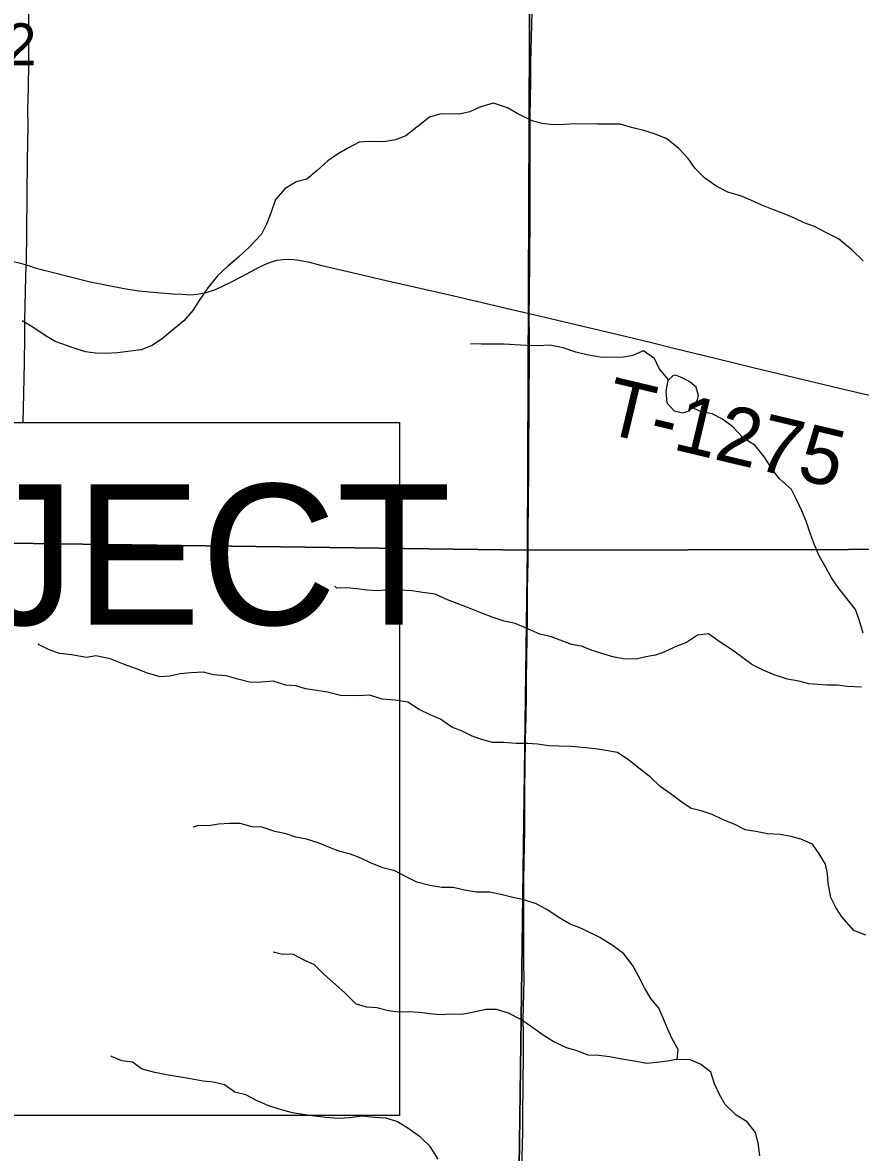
# Model space of a CAD drawing. Extents: x 0 to 34, y 0 to 22.
# Drawn here: x 17.64 to 18.474, y 18.6 to 19.726 of the extents above; entities that cross this region are included whole.
import ezdxf

# ---------------------------------------------------------------- set-up
doc = ezdxf.new("R2010")
doc.units = 0
for name, color, linetype in [('GM_X_Minor_Lake', 7, 'Continuous'), ('GM_X_Minor_River', 7, 'Continuous'), ('GM_X_Section', 7, 'Continuous'), ('GM_X_Section_Text', 7, 'Continuous'), ('GM_X_Township_Road', 7, 'Continuous'), ('GM_X_Township_Road_Text', 7, 'Continuous'), ('SH_Text', 7, 'Continuous')]:
    doc.layers.add(name, color=color, linetype=linetype)

msp = doc.modelspace()

# ---------------------------------------------------------------- linework, layer by layer
at = {"layer": 'GM_X_Minor_Lake'}
for points in [[(18.3126, 19.3541), (18.3101, 19.3625), (18.3044, 19.3675), (18.2984, 19.3706), (18.2946, 19.3725), (18.2897, 19.3745), (18.2871, 19.3737), (18.2821, 19.3692), (18.2801, 19.3586), (18.2811, 19.3468), (18.2883, 19.3388), (18.297, 19.3368), (18.3034, 19.339)], [(18.3034, 19.339), (18.3087, 19.345), (18.3098, 19.3468), (18.3115, 19.35), (18.3126, 19.3541)]]:
    msp.add_lwpolyline(points, dxfattribs=at)
at = {"layer": 'GM_X_Minor_River'}
for points in [[(18.4766, 19.4884), (18.4653, 19.4991), (18.4518, 19.5102), (18.4393, 19.5164), (18.428, 19.5226), (18.4178, 19.5261), (18.408, 19.5308), (18.3978, 19.535), (18.3854, 19.5397), (18.3756, 19.5436), (18.3646, 19.5487), (18.3545, 19.5529), (18.3416, 19.5568), (18.3307, 19.5623), (18.319, 19.5707), (18.3092, 19.5803), (18.3021, 19.5902), (18.2928, 19.6002), (18.2811, 19.6098), (18.2686, 19.6148), (18.2581, 19.618), (18.2471, 19.6207), (18.2346, 19.6243), (18.2237, 19.6244), (18.2116, 19.6245), (18.1896, 19.6247), (18.179, 19.6241), (18.168, 19.6238), (18.157, 19.625), (18.1468, 19.6278), (18.1325, 19.6348), (18.1223, 19.6406), (18.1084, 19.6452), (18.0954, 19.6416), (18.0848, 19.6367), (18.0746, 19.6342), (18.0647, 19.6347), (18.0549, 19.6344), (18.0446, 19.6314), (18.032, 19.6213), (18.021, 19.6127), (18.0107, 19.6086), (17.9994, 19.6068), (17.9853, 19.607), (17.9747, 19.6063), (17.9633, 19.6004), (17.9531, 19.5944), (17.9435, 19.5877), (17.9328, 19.5783), (17.9226, 19.5696), (17.9119, 19.5671), (17.9009, 19.5604), (17.8913, 19.5495), (17.8871, 19.5366), (17.8824, 19.5249), (17.8774, 19.5147), (17.8659, 19.5026), (17.8545, 19.4918), (17.8438, 19.4831), (17.8335, 19.4734), (17.8239, 19.4613), (17.8155, 19.4489), (17.809, 19.4387), (17.8002, 19.4285), (17.7907, 19.4207), (17.7788, 19.4109), (17.7686, 19.4038), (17.7575, 19.3997), (17.7443, 19.398), (17.734, 19.3965), (17.7223, 19.3959), (17.7121, 19.3964), (17.7022, 19.3976), (17.6898, 19.4015), (17.672, 19.4078), (17.6619, 19.4139), (17.6506, 19.4216), (17.6393, 19.4286)], [(18.2826, 19.3696), (18.2735, 19.3811), (18.2686, 19.391), (18.2577, 19.3987), (18.2463, 19.3935), (18.2353, 19.3921), (18.2145, 19.3923), (18.2013, 19.3947), (18.1903, 19.3974), (18.1779, 19.4017), (18.1646, 19.4041), (18.1529, 19.4035), (18.1411, 19.404), (18.1298, 19.4045), (18.1192, 19.4053), (18.1067, 19.4054), (18.0965, 19.4052), (18.0859, 19.4056), (18.0863, 19.4053)], [(18.3051, 19.3441), (18.3052, 19.3442)], [(18.4765, 19.1176), (18.4728, 19.1298), (18.4687, 19.1409), (18.4601, 19.152), (18.4515, 19.163), (18.4451, 19.1726), (18.4392, 19.1829), (18.4328, 19.1943), (18.428, 19.2054), (18.4239, 19.2161), (18.4199, 19.229), (18.4154, 19.2393), (18.4102, 19.2507), (18.405, 19.2606), (18.393, 19.2714), (18.3859, 19.2809), (18.3784, 19.2928), (18.369, 19.3042), (18.357, 19.3119), (18.3468, 19.323), (18.3363, 19.3307), (18.3261, 19.3358), (18.3144, 19.3382), (18.3064, 19.3423)], [(18.4749, 19.0638), (18.4609, 19.0643), (18.4507, 19.0655), (18.4405, 19.0656), (18.4223, 19.0669), (18.4125, 19.0697), (18.4011, 19.0717), (18.3879, 19.076), (18.377, 19.0807), (18.3657, 19.0861), (18.3555, 19.0938), (18.3453, 19.1011), (18.334, 19.1084), (18.3224, 19.1169), (18.3114, 19.1155), (18.3007, 19.108), (18.2893, 19.1039), (18.279, 19.0987), (18.2696, 19.0954), (18.2601, 19.0939), (18.2506, 19.0914), (18.2377, 19.0919), (18.2271, 19.0939), (18.2067, 19.1002), (18.1962, 19.1044), (18.186, 19.106), (18.1663, 19.1138), (18.1546, 19.1166), (18.1433, 19.1213), (18.1301, 19.1271), (18.1191, 19.1295), (18.1071, 19.1334), (18.0969, 19.1373), (18.0837, 19.1427), (18.0738, 19.1462), (18.0625, 19.1505), (18.0504, 19.1563), (18.0376, 19.158), (18.0274, 19.1596), (18.016, 19.1604), (18.0043, 19.1606), (17.9933, 19.1595), (17.9823, 19.1604), (17.9721, 19.1616), (17.9623, 19.1625), (17.9524, 19.1622), (17.9506, 19.1641)], [(18.4792, 18.8167), (18.4672, 18.8214), (18.4552, 18.8348), (18.4492, 18.8443), (18.4443, 18.8542), (18.4418, 18.8683), (18.4411, 18.8778), (18.4389, 18.8873), (18.4326, 18.8976), (18.4259, 18.9072), (18.4145, 18.9122), (18.4047, 18.915), (18.3938, 18.917), (18.3813, 18.9175), (18.3695, 18.9198), (18.359, 18.9215), (18.348, 18.9273), (18.3371, 18.9315), (18.3261, 18.937), (18.3152, 18.9405), (18.3054, 18.9429), (18.2948, 18.9498), (18.2843, 18.9579), (18.2745, 18.9648), (18.2644, 18.9744), (18.2546, 18.9821), (18.2433, 18.9909), (18.232, 18.9986), (18.2203, 19.0006), (18.2101, 19.0022), (18.1999, 19.0031), (18.1862, 19.0044), (18.1734, 19.0049), (18.1635, 19.0053), (18.1522, 19.007), (18.1423, 19.0074), (18.131, 19.0075), (18.1185, 19.0084), (18.1075, 19.0085), (18.0977, 19.0113), (18.0871, 19.0148), (18.0773, 19.0198), (18.0671, 19.0237), (18.0555, 19.0318), (18.0453, 19.0361), (18.0343, 19.0415), (18.023, 19.0488), (18.0106, 19.0508), (17.9977, 19.0517), (17.9852, 19.0556), (17.9742, 19.055), (17.9561, 19.0552), (17.9432, 19.0587), (17.9326, 19.0603), (17.9213, 19.0619), (17.9115, 19.0651), (17.9016, 19.0656), (17.8892, 19.0695), (17.877, 19.0688), (17.8668, 19.0682), (17.854, 19.0717), (17.8423, 19.0749), (17.8298, 19.0761), (17.8196, 19.0785), (17.8071, 19.0779), (17.7965, 19.0768), (17.7862, 19.0746), (17.7764, 19.074), (17.7639, 19.0775), (17.753, 19.0818), (17.7401, 19.0865), (17.7269, 19.0919), (17.7125, 19.0947), (17.7031, 19.0933), (17.6883, 19.0957), (17.6762, 19.0973), (17.6653, 19.1012), (17.6555, 19.1063), (17.6559, 19.107)], [(18.2913, 18.6929), (18.2924, 18.7028), (18.286, 18.7142), (18.2816, 18.7238), (18.2778, 18.7333), (18.273, 18.744), (18.2651, 18.7535), (18.2588, 18.7642), (18.2528, 18.7757), (18.2469, 18.7867), (18.2383, 18.7982), (18.2277, 18.8059), (18.2142, 18.8144), (18.1961, 18.8233), (18.1847, 18.8275), (18.1727, 18.8345), (18.1614, 18.8422), (18.1508, 18.848), (18.1388, 18.8519), (18.1278, 18.8543), (18.1172, 18.8567), (18.1047, 18.8594), (18.0915, 18.8596), (18.0794, 18.8616), (18.0684, 18.864), (18.0571, 18.8641), (18.045, 18.8661), (18.0321, 18.8696), (18.0216, 18.8747), (18.0103, 18.8808), (17.9982, 18.8836), (17.9861, 18.8887), (17.9763, 18.8933), (17.9661, 18.8972), (17.9555, 18.9), (17.9453, 18.9039), (17.934, 18.9085), (17.9223, 18.9124), (17.9117, 18.9144), (17.9019, 18.9176), (17.8906, 18.9199), (17.8781, 18.9242), (17.8683, 18.9247), (17.8562, 18.9279), (17.8456, 18.928), (17.8346, 18.9273), (17.8247, 18.9255), (17.8149, 18.926), (17.8092, 18.9242)], [(18.3736, 18.5969), (18.3718, 18.6098), (18.3693, 18.6201), (18.361, 18.6308), (18.3501, 18.6373), (18.3392, 18.6481), (18.3333, 18.658), (18.3284, 18.6687), (18.3247, 18.6801), (18.3146, 18.6882), (18.3044, 18.6924), (18.2908, 18.6929), (18.2813, 18.6911), (18.271, 18.6897), (18.2612, 18.6887), (18.2506, 18.6907), (18.2362, 18.6931), (18.2238, 18.6955), (18.2132, 18.6967), (18.2026, 18.6972), (18.1909, 18.7019), (18.1811, 18.7046), (18.1679, 18.7108), (18.1569, 18.7178), (18.1453, 18.7259), (18.1355, 18.7328), (18.1234, 18.739), (18.1113, 18.7425), (18.1007, 18.7426), (18.0874, 18.7397), (18.0768, 18.7375), (18.0655, 18.738), (18.0549, 18.7374), (18.045, 18.7382), (18.0344, 18.7395), (18.0235, 18.7403), (18.0136, 18.74), (18.0038, 18.7413), (17.9924, 18.7444), (17.9822, 18.7449), (17.9716, 18.748), (17.9608, 18.7588), (17.951, 18.7676), (17.9397, 18.7776), (17.9303, 18.7871), (17.9198, 18.7918), (17.9085, 18.7976), (17.8982, 18.7973), (17.8892, 18.7997)], [(18.0533, 18.5936), (18.0454, 18.6062), (18.0357, 18.6154), (18.0232, 18.6246), (18.0123, 18.6311), (18.0014, 18.6343), (17.99, 18.6352), (17.9775, 18.6364), (17.965, 18.6346), (17.9544, 18.634), (17.9415, 18.6352), (17.9302, 18.6365), (17.9185, 18.6381), (17.9083, 18.6397), (17.895, 18.6433), (17.8848, 18.6468), (17.8724, 18.6519), (17.8618, 18.6576), (17.8509, 18.6604), (17.8407, 18.6677), (17.8294, 18.6701), (17.8192, 18.6713), (17.8048, 18.6738), (17.7829, 18.6774), (17.7711, 18.6798), (17.7587, 18.6833), (17.7489, 18.6902), (17.7383, 18.6915), (17.7281, 18.6958), (17.7274, 18.6965)]]:
    msp.add_lwpolyline(points, dxfattribs=at)
at = {"layer": 'GM_X_Section'}
for points in [[(18.1464, 20.2277), (18.1424, 19.2002), (17.1333, 19.2138), (17.1316, 20.2284), (17.9895, 20.229)], [(18.9958, 20.228), (19.1087, 20.2254), (19.1017, 19.2088), (19.1009, 19.202), (18.1424, 19.2002), (18.1464, 20.2277)], [(17.1333, 19.2138), (18.1424, 19.2002), (18.1287, 18.1928), (17.1253, 18.2079)], [(19.1009, 19.202), (19.0964, 18.1818), (18.1287, 18.1928), (18.1424, 19.2002)]]:
    msp.add_lwpolyline(points, close=True, dxfattribs=at)
at = {"layer": 'GM_X_Township_Road'}
for points in [[(18.1441, 19.4357), (18.1442, 19.4525), (18.1448, 19.5308), (18.1449, 19.5743), (18.1449, 19.5929), (18.1449, 19.6084), (18.1448, 19.6208), (18.145, 19.6332), (18.1453, 19.6488), (18.1455, 19.6674), (18.1457, 19.686), (18.146, 19.6984), (18.1469, 19.736), (18.1478, 19.7823), (18.1477, 19.8199), (18.1473, 19.8412), (18.1473, 19.8505), (18.1476, 19.8784), (18.1477, 19.8908), (18.1472, 19.9031)], [(17.6432, 19.4844), (17.6433, 19.4863), (17.6437, 19.5174), (17.6445, 19.5889), (17.6447, 19.6044), (17.645, 19.6235), (17.6449, 19.6388), (17.6454, 19.661), (17.6457, 19.6852), (17.6457, 19.7073), (17.6458, 19.7532), (17.6462, 19.7722), (17.6466, 19.7912)], [(17.199, 19.7046), (17.2054, 19.699), (17.2147, 19.6909), (17.2364, 19.6733), (17.2699, 19.6455), (17.3033, 19.6177), (17.3319, 19.5938), (17.3534, 19.5759), (17.3729, 19.5604), (17.3804, 19.5549), (17.3857, 19.5516), (17.3912, 19.5488), (17.3969, 19.5463), (17.4057, 19.5433), (17.4266, 19.5372), (17.4476, 19.5317), (17.4838, 19.5228), (17.517, 19.5147), (17.5593, 19.5046), (17.5834, 19.4986), (17.6363, 19.4863), (17.6432, 19.4844)], [(17.6432, 19.4844), (17.6475, 19.4828), (17.6519, 19.4812), (17.6662, 19.4776), (17.7068, 19.4673), (17.7407, 19.4606), (17.7549, 19.4585), (17.7731, 19.4566), (17.789, 19.4555), (17.7984, 19.4549), (17.8066, 19.4545), (17.8135, 19.455), (17.8206, 19.4564), (17.8266, 19.458), (17.8318, 19.4597), (17.8393, 19.4632), (17.8469, 19.4671), (17.858, 19.4728), (17.875, 19.4818), (17.8809, 19.4846), (17.8865, 19.487), (17.8898, 19.488), (17.8932, 19.4889), (17.8961, 19.4894), (17.899, 19.4896), (17.9039, 19.4898), (17.91, 19.4895), (17.9145, 19.489), (17.9198, 19.488), (17.9239, 19.4871), (17.9362, 19.4839), (17.9634, 19.4776), (17.9846, 19.4726), (18.0058, 19.4678), (18.0633, 19.4547), (18.0973, 19.4467), (18.1267, 19.4398), (18.1441, 19.4357)], [(17.6401, 19.3271), (17.6407, 19.3559), (17.6414, 19.3869), (17.6419, 19.4119), (17.6419, 19.4304), (17.6422, 19.4429), (17.6425, 19.4584), (17.6432, 19.4844)], [(18.1368, 18.5831), (18.1375, 18.6206), (18.1376, 18.6362), (18.138, 18.6703), (18.1382, 18.6952), (18.1382, 18.72), (18.1381, 18.7324), (18.1383, 18.7448), (18.139, 18.7728), (18.1388, 18.7887), (18.1387, 18.8201), (18.1387, 18.841), (18.1387, 18.8721), (18.1396, 18.9218), (18.1396, 18.9466), (18.1397, 18.959), (18.1399, 18.987), (18.1403, 19.0116), (18.1409, 19.0343), (18.1413, 19.0555), (18.1413, 19.0712), (18.1417, 19.0929), (18.1422, 19.1332), (18.1424, 19.1609), (18.1428, 19.1889), (18.143, 19.2138), (18.1433, 19.2511), (18.1436, 19.2759), (18.1437, 19.3101), (18.1438, 19.3319), (18.1443, 19.4096), (18.1441, 19.4357)], [(18.1441, 19.4357), (18.172, 19.4292), (18.2324, 19.4149), (18.2657, 19.4069), (18.2867, 19.4016), (18.329, 19.3913), (18.3682, 19.3817), (18.4529, 19.3616), (18.5163, 19.3465), (18.5374, 19.3412), (18.5706, 19.3329), (18.5857, 19.3293), (18.6038, 19.3251), (18.6228, 19.3208)]]:
    msp.add_lwpolyline(points, dxfattribs=at)
at = {"layer": 'SH_Text'}
msp.add_lwpolyline([(16.2942, 19.3271), (18.0147, 19.3271), (18.0147, 18.6369), (16.2942, 18.6369)], close=True, dxfattribs=at)

# ---------------------------------------------------------------- texts
at = {"layer": 'GM_X_Section_Text'}
msp.add_text('2', height=0.0419, rotation=0, dxfattribs=at).set_placement((17.6222, 19.6829))
at = {"layer": 'GM_X_Township_Road_Text'}
msp.add_text('T-1275', height=0.05682, rotation=346.5861, dxfattribs=at).set_placement((18.2158, 19.3175))
at = {"layer": 'SH_Text'}
msp.add_text('RESUME PROJECT', height=0.14, dxfattribs=at).set_placement((16.3398, 19.1258))

doc.saveas('drawing.dxf')
